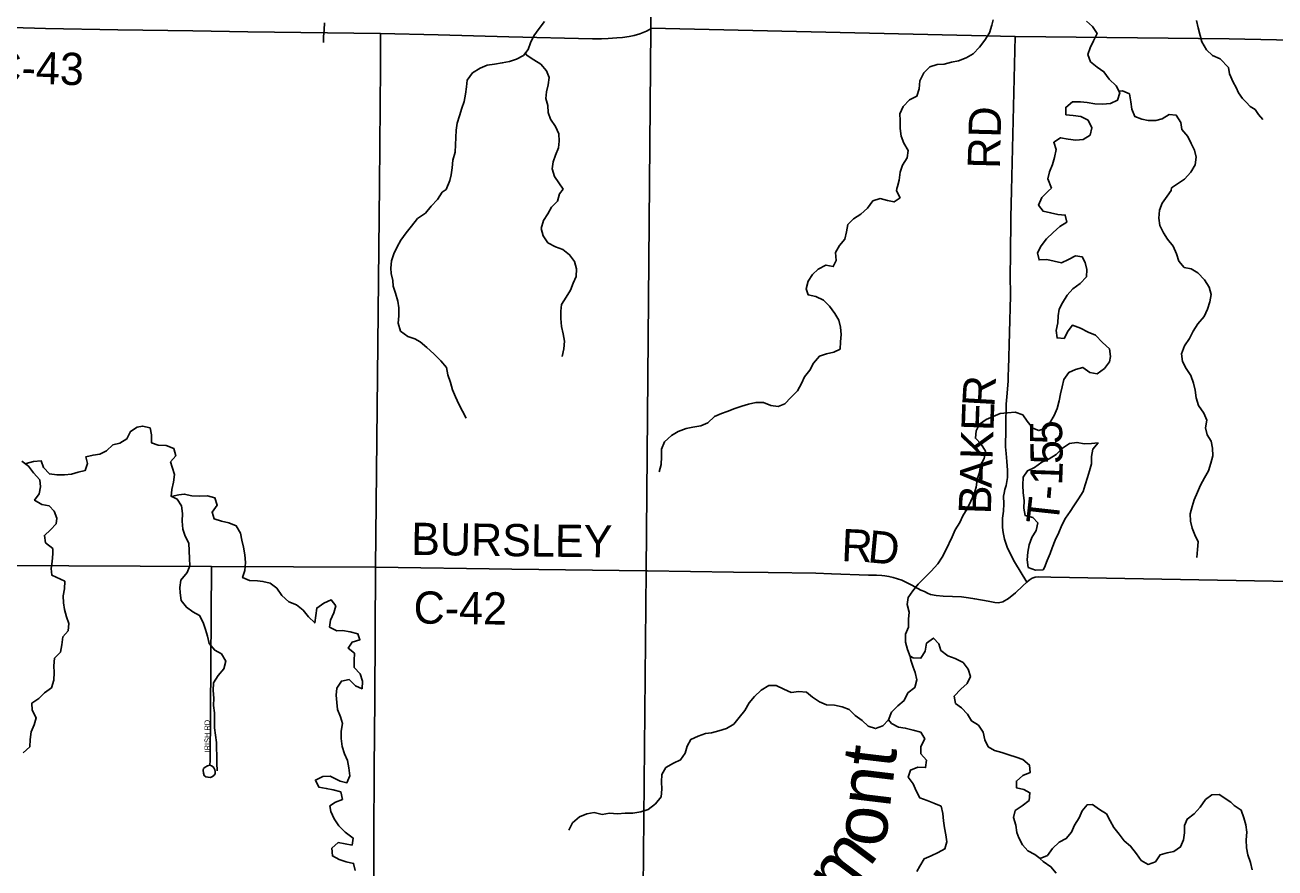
# Model space of a CAD drawing. Extents: x 1857828 to 2277390, y 930619 to 1324581.
# Drawn here: x 2026202 to 2037838, y 1132150 to 1139995 of the extents above; entities that cross this region are included whole.
import ezdxf

# ---------------------------------------------------------------- set-up
doc = ezdxf.new("R2010")
doc.units = 0
for name, color, linetype in [('GM_X_County_Road', 7, 'Continuous'), ('GM_X_County_Road_Text', 7, 'Continuous'), ('GM_X_Minor_Lake', 7, 'Continuous'), ('GM_X_Minor_River', 7, 'Continuous'), ('GM_X_Minor_River_Text', 7, 'Continuous'), ('GM_X_Township', 7, 'Continuous'), ('GM_X_Township_Road', 7, 'Continuous'), ('GM_X_Township_Road_Text', 7, 'Continuous'), ('GM_X_Township_Subdivision', 7, 'Continuous'), ('GM_X_Township_Subdivision_Text', 7, 'Continuous')]:
    doc.layers.add(name, color=color, linetype=linetype)

msp = doc.modelspace()

# ---------------------------------------------------------------- linework, layer by layer
at = {"layer": 'GM_X_County_Road'}
for points in [[(2032028, 1139964), (2032060, 1143020), (2032061, 1143073)], [(2025866, 1139974), (2026083, 1139970), (2026394, 1139963), (2027066, 1139949), (2027765, 1139939), (2028275, 1139931), (2029512, 1139915), (2030049, 1139904), (2030707, 1139885), (2031485, 1139866), (2031567, 1139867), (2031629, 1139868), (2031710, 1139875), (2031764, 1139878), (2031826, 1139888), (2031872, 1139897), (2031925, 1139913), (2031987, 1139936), (2032016, 1139953), (2032028, 1139964)], [(2032028, 1139964), (2035418, 1139888), (2037410, 1139867), (2040495, 1139800), (2043759, 1139759), (2044238, 1139748), (2045841, 1139715)], [(2029466, 1134948), (2030733, 1134931), (2031983, 1134915), (2031998, 1134915)], [(2031998, 1134915), (2032796, 1134904), (2033120, 1134901), (2033562, 1134894), (2033710, 1134887), (2034054, 1134876), (2034128, 1134874), (2034177, 1134872), (2034205, 1134870), (2034243, 1134863), (2034283, 1134853), (2034363, 1134827), (2034456, 1134782), (2034540, 1134736), (2034574, 1134722), (2034602, 1134708), (2034632, 1134695), (2034682, 1134687), (2034749, 1134681), (2034835, 1134677), (2034919, 1134672), (2034986, 1134664), (2035042, 1134654), (2035169, 1134633), (2035231, 1134621), (2035265, 1134619), (2035305, 1134627), (2035356, 1134657), (2035422, 1134711), (2035491, 1134777), (2035527, 1134811), (2035549, 1134830), (2035577, 1134848), (2035605, 1134855), (2035636, 1134858), (2035750, 1134857), (2040405, 1134774)]]:
    msp.add_lwpolyline(points, dxfattribs=at)
at = {"layer": 'GM_X_Minor_Lake'}
for points in [[(2036063, 1136098), (2035994, 1136110), (2035926, 1136100), (2035858, 1136057), (2035801, 1135999), (2035735, 1135959), (2035667, 1135925), (2035598, 1135876), (2035534, 1135846), (2035494, 1135786), (2035490, 1135714), (2035494, 1135641), (2035502, 1135569), (2035500, 1135497), (2035512, 1135429), (2035583, 1135413), (2035629, 1135362), (2035615, 1135290), (2035573, 1135226), (2035550, 1135158), (2035536, 1135089), (2035532, 1135017), (2035541, 1134947), (2035607, 1134923), (2035679, 1134925), (2035693, 1134947)], [(2036063, 1136098), (2035994, 1136110), (2035926, 1136100), (2035858, 1136057), (2035801, 1135999), (2035735, 1135959), (2035667, 1135925), (2035598, 1135876), (2035534, 1135846), (2035494, 1135786), (2035490, 1135714), (2035494, 1135641), (2035502, 1135569), (2035500, 1135497), (2035512, 1135429), (2035583, 1135413), (2035629, 1135362), (2035615, 1135290), (2035573, 1135226), (2035550, 1135158), (2035536, 1135089), (2035532, 1135017), (2035541, 1134947), (2035607, 1134923), (2035679, 1134925), (2035693, 1134947)], [(2035693, 1134947), (2035717, 1135013), (2035746, 1135077), (2035762, 1135128), (2035790, 1135200), (2035824, 1135272), (2035852, 1135341), (2035886, 1135405), (2035930, 1135467), (2035964, 1135519), (2036007, 1135586), (2036051, 1135654), (2036071, 1135716), (2036093, 1135784), (2036111, 1135845), (2036129, 1135911), (2036131, 1135979), (2036141, 1136049), (2036191, 1136106), (2036131, 1136100), (2036063, 1136098)]]:
    msp.add_lwpolyline(points, dxfattribs=at)
at = {"layer": 'GM_X_Minor_River'}
for points in [[(2028991, 1140016), (2028986, 1139950), (2028979, 1139884), (2028982, 1139833)], [(2031037, 1140027), (2030988, 1139962), (2030939, 1139894), (2030906, 1139828), (2030887, 1139768), (2030842, 1139711), (2030777, 1139678), (2030711, 1139655), (2030644, 1139642), (2030572, 1139631), (2030505, 1139620), (2030438, 1139592), (2030369, 1139549), (2030318, 1139482), (2030311, 1139418), (2030302, 1139350), (2030289, 1139284), (2030268, 1139220), (2030245, 1139150), (2030226, 1139080), (2030215, 1139016), (2030206, 1138811), (2030185, 1138737), (2030178, 1138667), (2030169, 1138599), (2030158, 1138549), (2030121, 1138465)], [(2035213, 1140042), (2035202, 1139992), (2035179, 1139922), (2035135, 1139852), (2035088, 1139787), (2035027, 1139727), (2034962, 1139690), (2034890, 1139661), (2034825, 1139650), (2034759, 1139631), (2034692, 1139626), (2034626, 1139605), (2034568, 1139550), (2034533, 1139474), (2034526, 1139402), (2034503, 1139332), (2034436, 1139297), (2034377, 1139235), (2034346, 1139168), (2034349, 1139105), (2034348, 1139033), (2034359, 1138961), (2034384, 1138896), (2034422, 1138827), (2034415, 1138757), (2034370, 1138691), (2034347, 1138625), (2034340, 1138551), (2034325, 1138491), (2034317, 1138473)], [(2035757, 1138476), (2035723, 1138562), (2035740, 1138628), (2035765, 1138698), (2035786, 1138762), (2035799, 1138836), (2035778, 1138903), (2035841, 1138946), (2035913, 1138933), (2035985, 1138922), (2036053, 1138929), (2036118, 1138970), (2036133, 1139038), (2036098, 1139109), (2036030, 1139144), (2035958, 1139153), (2035892, 1139160), (2035889, 1139228), (2035954, 1139280), (2036026, 1139279), (2036090, 1139272), (2036162, 1139260), (2036233, 1139257), (2036305, 1139264), (2036370, 1139295), (2036393, 1139363), (2036360, 1139430), (2036294, 1139491), (2036245, 1139560), (2036183, 1139603), (2036120, 1139653), (2036094, 1139719), (2036117, 1139783), (2036147, 1139847), (2036182, 1139915), (2036140, 1139982), (2036083, 1140031)], [(2037108, 1140035), (2037123, 1139967), (2037140, 1139898), (2037157, 1139838), (2037199, 1139765), (2037256, 1139710), (2037326, 1139680), (2037405, 1139600)], [(2030859, 1139733), (2030876, 1139710), (2030938, 1139671), (2031004, 1139630), (2031057, 1139569), (2031080, 1139506), (2031073, 1139438), (2031056, 1139372), (2031051, 1139310), (2031069, 1139244), (2031072, 1139181), (2031095, 1139119), (2031140, 1139050), (2031170, 1138983), (2031173, 1138915), (2031168, 1138851), (2031141, 1138783), (2031118, 1138721), (2031109, 1138657), (2031130, 1138584), (2031211, 1138467)], [(2037405, 1139600), (2037415, 1139540), (2037448, 1139462), (2037477, 1139414), (2037499, 1139364), (2037534, 1139312), (2037569, 1139275), (2037607, 1139235), (2037652, 1139207), (2037684, 1139163), (2037723, 1139114)], [(2036385, 1139379), (2036419, 1139381), (2036483, 1139354), (2036496, 1139281), (2036504, 1139211), (2036533, 1139142), (2036597, 1139119), (2036657, 1139106), (2036727, 1139105), (2036788, 1139122), (2036853, 1139162), (2036919, 1139155), (2036960, 1139088), (2036971, 1139021), (2037027, 1138958), (2037058, 1138893), (2037089, 1138829), (2037104, 1138764), (2037095, 1138694), (2037054, 1138626), (2036995, 1138561), (2036875, 1138479)], [(2030121, 1138465), (2030085, 1138438), (2030042, 1138370), (2029984, 1138310), (2029930, 1138243), (2029857, 1138193), (2029799, 1138123), (2029751, 1138060), (2029701, 1137992), (2029665, 1137930), (2029635, 1137864), (2029614, 1137799), (2029606, 1137731), (2029610, 1137681), (2029627, 1137617), (2029629, 1137564), (2029651, 1137498), (2029673, 1137426), (2029683, 1137362), (2029681, 1137289), (2029677, 1137221), (2029697, 1137147), (2029766, 1137095), (2029830, 1137075), (2029880, 1137045), (2029943, 1136995), (2030009, 1136934), (2030073, 1136870), (2030126, 1136806), (2030138, 1136738), (2030164, 1136669), (2030180, 1136601), (2030210, 1136535), (2030240, 1136467), (2030273, 1136400), (2030309, 1136336)], [(2031211, 1138467), (2031178, 1138425), (2031160, 1138355), (2031104, 1138300), (2031070, 1138236), (2031028, 1138174), (2031007, 1138100), (2031024, 1138033), (2031068, 1137969), (2031140, 1137931), (2031207, 1137905), (2031271, 1137857), (2031317, 1137795), (2031335, 1137726), (2031333, 1137654), (2031305, 1137592), (2031279, 1137526), (2031239, 1137461), (2031197, 1137395), (2031189, 1137331), (2031189, 1137262), (2031195, 1137190), (2031213, 1137122), (2031223, 1137054), (2031217, 1136981), (2031201, 1136911)], [(2034317, 1138473), (2034314, 1138451), (2034347, 1138387), (2034292, 1138349), (2034230, 1138361), (2034162, 1138379), (2034095, 1138357), (2034045, 1138291), (2033983, 1138234), (2033914, 1138190), (2033862, 1138138), (2033850, 1138070), (2033832, 1138001), (2033784, 1137943), (2033748, 1137877), (2033754, 1137804), (2033726, 1137746), (2033657, 1137760), (2033585, 1137724), (2033531, 1137674), (2033491, 1137610), (2033474, 1137541), (2033493, 1137483), (2033563, 1137469), (2033635, 1137435), (2033690, 1137377), (2033740, 1137311), (2033778, 1137248), (2033792, 1137182), (2033800, 1137114), (2033792, 1137046), (2033790, 1136979), (2033730, 1136949), (2033664, 1136935), (2033597, 1136913), (2033543, 1136847), (2033507, 1136784), (2033459, 1136720), (2033431, 1136660), (2033393, 1136590), (2033332, 1136527), (2033276, 1136469), (2033212, 1136445), (2033145, 1136455), (2033077, 1136481), (2033005, 1136483), (2032938, 1136465), (2032874, 1136447), (2032808, 1136426), (2032739, 1136398), (2032685, 1136380), (2032621, 1136350), (2032558, 1136294), (2032492, 1136266), (2032420, 1136252), (2032355, 1136239), (2032283, 1136213), (2032219, 1136175), (2032156, 1136117), (2032126, 1136049), (2032128, 1135976), (2032124, 1135904), (2032104, 1135838)], [(2035757, 1138476), (2035728, 1138452), (2035667, 1138390), (2035637, 1138318), (2035679, 1138262), (2035748, 1138248), (2035816, 1138232), (2035885, 1138226), (2035899, 1138161), (2035834, 1138119), (2035774, 1138063), (2035710, 1138005), (2035660, 1137940), (2035627, 1137876), (2035642, 1137808), (2035714, 1137812), (2035851, 1137780), (2035915, 1137812), (2035979, 1137848), (2036044, 1137836), (2036070, 1137786), (2036086, 1137718), (2036084, 1137652), (2036024, 1137589), (2035957, 1137541), (2035903, 1137479), (2035859, 1137410), (2035827, 1137350), (2035819, 1137288), (2035815, 1137224), (2035801, 1137151), (2035809, 1137083), (2035875, 1137077), (2035911, 1137150), (2035953, 1137202), (2036026, 1137172), (2036098, 1137136), (2036167, 1137108), (2036231, 1137041), (2036297, 1136981), (2036307, 1136909), (2036297, 1136859), (2036249, 1136798), (2036183, 1136750), (2036115, 1136760), (2036048, 1136808), (2035982, 1136790), (2035918, 1136760), (2035871, 1136696), (2035857, 1136627), (2035841, 1136561), (2035827, 1136497), (2035811, 1136427), (2035783, 1136362), (2035743, 1136294), (2035705, 1136242), (2035640, 1136220), (2035584, 1136244), (2035532, 1136308), (2035490, 1136366), (2035419, 1136392), (2035347, 1136386), (2035280, 1136380), (2035214, 1136352), (2035150, 1136324), (2035087, 1136280), (2035055, 1136217), (2035049, 1136149), (2035102, 1136095), (2035142, 1136029), (2035130, 1135960), (2035096, 1135898), (2035086, 1135830), (2035066, 1135764), (2035056, 1135695), (2035036, 1135631), (2035005, 1135563), (2034971, 1135492), (2034933, 1135428), (2034905, 1135366), (2034861, 1135298), (2034833, 1135231), (2034772, 1135107), (2034738, 1135043), (2034700, 1134980), (2034638, 1134912), (2034517, 1134791), (2034465, 1134729), (2034423, 1134667), (2034415, 1134601), (2034431, 1134532), (2034427, 1134464), (2034425, 1134392), (2034399, 1134326), (2034397, 1134253), (2034417, 1134183), (2034443, 1134119)], [(2036875, 1138478), (2036871, 1138455), (2036835, 1138401), (2036787, 1138337), (2036763, 1138270), (2036757, 1138198), (2036767, 1138128), (2036801, 1138062), (2036836, 1138001), (2036890, 1137937), (2036922, 1137865), (2036942, 1137797), (2036993, 1137739), (2037057, 1137727), (2037119, 1137688), (2037182, 1137622), (2037224, 1137554), (2037242, 1137486), (2037232, 1137418), (2037208, 1137349), (2037178, 1137283), (2037119, 1137213), (2037077, 1137144), (2037041, 1137078), (2036995, 1137010), (2036967, 1136935), (2036977, 1136863), (2037011, 1136797), (2037053, 1136733), (2037078, 1136663), (2037094, 1136596), (2037104, 1136524), (2037126, 1136454), (2037176, 1136384), (2037202, 1136317), (2037190, 1136245), (2037206, 1136181), (2037243, 1136121), (2037257, 1136056), (2037259, 1135984), (2037241, 1135916), (2037217, 1135845), (2037181, 1135781), (2037144, 1135713), (2037116, 1135647), (2037086, 1135576), (2037068, 1135514), (2037048, 1135446), (2037052, 1135378), (2037068, 1135313), (2037092, 1135251), (2037121, 1135185), (2037117, 1135113), (2037111, 1135038)], [(2026210, 1135906), (2026214, 1135914), (2026282, 1135934), (2026351, 1135940), (2026375, 1135876), (2026429, 1135817), (2026497, 1135809), (2026570, 1135809), (2026636, 1135814), (2026698, 1135834), (2026763, 1135850), (2026785, 1135914), (2026767, 1135976), (2026835, 1135992), (2026899, 1136002), (2026962, 1136031), (2027018, 1136087), (2027086, 1136103), (2027151, 1136143), (2027185, 1136213), (2027247, 1136252), (2027297, 1136262), (2027366, 1136246), (2027378, 1136180), (2027378, 1136107), (2027442, 1136085), (2027515, 1136083), (2027587, 1136053), (2027605, 1135987), (2027557, 1135931), (2027571, 1135880), (2027593, 1135812), (2027583, 1135740), (2027569, 1135672), (2027563, 1135607)], [(2026172, 1135936), (2026234, 1135888), (2026282, 1135827), (2026339, 1135761), (2026345, 1135697), (2026335, 1135633), (2026291, 1135572), (2026359, 1135532), (2026427, 1135520), (2026474, 1135470), (2026498, 1135404), (2026492, 1135354), (2026439, 1135297), (2026383, 1135245), (2026393, 1135177), (2026462, 1135123), (2026462, 1135073), (2026456, 1135002), (2026446, 1134936), (2026452, 1134874), (2026572, 1134818), (2026570, 1134749), (2026558, 1134683), (2026560, 1134617), (2026569, 1134555), (2026587, 1134486), (2026609, 1134424), (2026603, 1134356), (2026553, 1134300), (2026545, 1134227), (2026533, 1134159), (2026478, 1134103), (2026470, 1134031), (2026472, 1133970), (2026470, 1133898), (2026448, 1133828), (2026382, 1133780), (2026330, 1133727), (2026267, 1133685), (2026270, 1133619), (2026306, 1133547), (2026288, 1133482), (2026260, 1133416), (2026250, 1133346), (2026248, 1133278), (2026185, 1133223)], [(2027563, 1135607), (2027633, 1135622), (2027684, 1135630), (2027756, 1135612), (2027828, 1135610), (2027901, 1135614), (2027969, 1135596), (2027991, 1135527), (2027943, 1135461), (2027963, 1135399), (2028032, 1135377), (2028100, 1135363), (2028168, 1135333), (2028207, 1135267), (2028219, 1135202), (2028237, 1135136), (2028247, 1135064), (2028253, 1134992), (2028247, 1134919), (2028227, 1134853), (2028293, 1134825), (2028366, 1134823), (2028416, 1134817), (2028484, 1134799), (2028545, 1134755), (2028593, 1134685), (2028659, 1134626), (2028730, 1134598), (2028790, 1134548), (2028842, 1134488), (2028899, 1134430), (2028909, 1134500), (2028917, 1134568), (2028983, 1134615), (2029051, 1134647), (2029094, 1134591), (2029077, 1134524), (2029045, 1134456), (2029037, 1134392), (2029106, 1134356), (2029156, 1134360), (2029228, 1134348), (2029301, 1134328), (2029319, 1134274), (2029246, 1134252), (2029210, 1134197), (2029269, 1134149), (2029267, 1134081), (2029265, 1134017), (2029321, 1133958), (2029343, 1133890), (2029339, 1133818), (2029277, 1133844), (2029221, 1133904), (2029148, 1133890), (2029104, 1133824), (2029098, 1133758), (2029104, 1133689), (2029110, 1133625), (2029140, 1133557), (2029158, 1133495), (2029146, 1133422), (2029144, 1133354), (2029155, 1133282), (2029175, 1133213), (2029203, 1133151), (2029217, 1133081), (2029227, 1133009), (2029199, 1132944), (2029135, 1132958), (2029066, 1132993)], [(2027563, 1135610), (2027619, 1135583), (2027658, 1135521), (2027668, 1135449), (2027666, 1135377), (2027670, 1135302), (2027694, 1135238), (2027726, 1135172), (2027730, 1135100), (2027732, 1135031), (2027736, 1134963), (2027712, 1134899), (2027654, 1134829), (2027644, 1134760), (2027646, 1134710), (2027656, 1134638), (2027704, 1134576), (2027763, 1134533), (2027827, 1134501), (2027861, 1134433), (2027883, 1134369), (2027900, 1134307), (2027916, 1134238), (2027968, 1134176), (2028032, 1134142), (2028071, 1134074), (2028052, 1134004), (2028000, 1133941), (2027956, 1133873), (2027954, 1133803), (2027960, 1133731), (2027956, 1133662), (2027966, 1133594), (2027966, 1133454), (2027976, 1133385), (2027983, 1133317), (2027983, 1133267), (2027989, 1133195), (2027989, 1133124), (2027991, 1133054)], [(2034442, 1134121), (2034469, 1134105), (2034542, 1134103), (2034582, 1134169), (2034594, 1134241), (2034658, 1134290), (2034707, 1134237), (2034727, 1134175), (2034793, 1134125), (2034861, 1134099), (2034934, 1134063), (2034980, 1133999), (2035002, 1133931), (2034972, 1133868), (2034912, 1133814), (2034852, 1133750), (2034864, 1133681), (2034920, 1133639), (2034974, 1133583), (2035011, 1133519), (2035079, 1133479), (2035121, 1133413), (2035137, 1133344), (2035168, 1133278), (2035228, 1133242), (2035294, 1133224), (2035359, 1133204), (2035427, 1133182), (2035491, 1133160), (2035552, 1133108), (2035560, 1133040), (2035489, 1133011), (2035431, 1132959), (2035431, 1132897), (2035499, 1132879), (2035556, 1132851), (2035550, 1132779), (2035483, 1132728), (2035419, 1132684), (2035403, 1132620), (2035425, 1132548), (2035435, 1132481), (2035453, 1132431), (2035488, 1132365), (2035538, 1132309), (2035602, 1132277)], [(2034443, 1134119), (2034447, 1134085), (2034470, 1134018), (2034488, 1133968), (2034504, 1133902), (2034484, 1133830), (2034419, 1133780), (2034387, 1133709), (2034327, 1133659), (2034267, 1133599), (2034241, 1133528), (2034186, 1133472), (2034120, 1133448), (2034052, 1133470), (2033995, 1133522), (2033929, 1133568), (2033873, 1133625), (2033808, 1133651), (2033736, 1133665), (2033664, 1133667), (2033597, 1133695), (2033531, 1133741), (2033475, 1133785), (2033406, 1133791), (2033334, 1133783), (2033267, 1133815), (2033193, 1133847), (2033125, 1133849), (2033056, 1133805), (2032992, 1133746), (2032944, 1133686), (2032904, 1133616), (2032851, 1133551), (2032801, 1133489), (2032733, 1133449), (2032661, 1133425), (2032592, 1133409), (2032536, 1133401), (2032468, 1133377), (2032401, 1133346), (2032365, 1133284), (2032347, 1133218), (2032305, 1133156), (2032237, 1133125), (2032168, 1133085), (2032130, 1133021), (2032126, 1132953), (2032130, 1132884), (2032124, 1132812), (2032070, 1132746), (2032002, 1132694), (2031933, 1132673), (2031861, 1132661), (2031788, 1132659), (2031716, 1132655), (2031644, 1132661), (2031573, 1132649), (2031501, 1132665), (2031433, 1132653), (2031364, 1132625), (2031298, 1132569), (2031264, 1132502)], [(2034241, 1133528), (2034269, 1133494), (2034333, 1133460), (2034395, 1133452), (2034468, 1133432), (2034540, 1133414), (2034578, 1133352), (2034542, 1133282), (2034540, 1133213), (2034593, 1133153), (2034585, 1133085), (2034512, 1133089), (2034444, 1133061), (2034424, 1132995), (2034468, 1132932), (2034498, 1132868), (2034533, 1132802), (2034599, 1132778), (2034663, 1132754), (2034730, 1132724), (2034746, 1132657), (2034752, 1132589), (2034762, 1132523), (2034772, 1132459), (2034782, 1132392), (2034764, 1132328), (2034702, 1132294), (2034637, 1132264), (2034573, 1132236), (2034533, 1132167), (2034503, 1132117)], [(2029066, 1132993), (2029044, 1133005), (2028974, 1133001), (2028905, 1132968), (2028938, 1132902), (2029006, 1132890), (2029070, 1132878), (2029141, 1132858), (2029157, 1132788), (2029093, 1132762), (2029040, 1132728), (2029050, 1132677), (2029079, 1132607), (2029123, 1132543), (2029183, 1132485), (2029256, 1132429), (2029246, 1132364), (2029181, 1132376), (2029117, 1132386), (2029057, 1132334), (2029063, 1132262), (2029125, 1132230), (2029193, 1132208), (2029260, 1132192), (2029274, 1132127)], [(2035602, 1132277), (2035653, 1132237), (2035719, 1132267), (2035765, 1132333), (2035829, 1132391), (2035894, 1132423), (2035942, 1132484), (2035970, 1132548), (2036016, 1132616), (2036042, 1132683), (2036089, 1132737), (2036139, 1132741), (2036203, 1132695), (2036268, 1132655), (2036304, 1132590), (2036336, 1132528), (2036386, 1132466), (2036432, 1132404), (2036493, 1132354), (2036547, 1132283), (2036593, 1132219), (2036658, 1132183), (2036724, 1132207), (2036768, 1132271), (2036833, 1132290), (2036895, 1132304), (2036959, 1132346), (2036987, 1132412), (2036995, 1132476), (2036995, 1132545), (2037019, 1132605), (2037084, 1132655), (2037140, 1132717), (2037190, 1132786), (2037250, 1132832), (2037319, 1132834), (2037425, 1132762)], [(2037425, 1132762), (2037459, 1132731), (2037522, 1132689), (2037548, 1132617), (2037567, 1132551), (2037574, 1132483), (2037568, 1132411), (2037571, 1132338), (2037585, 1132274), (2037610, 1132202), (2037626, 1132134)], [(2035653, 1132236), (2035679, 1132210), (2035751, 1132162), (2035799, 1132102)]]:
    msp.add_lwpolyline(points, dxfattribs=at)
at = {"layer": 'GM_X_Township'}
msp.add_lwpolyline([(2026094, 1143049), (2032060, 1143020), (2032028, 1139963), (2031983, 1134915), (2031936, 1129983), (2031880, 1124127), (2031830, 1118869), (2031808, 1116643), (2030425, 1116718), (2029223, 1116749), (2027656, 1116790), (2024866, 1116799)], dxfattribs=at)
msp.add_lwpolyline([(2031808, 1116643), (2031830, 1118869), (2031880, 1124127), (2031936, 1129983), (2031983, 1134915), (2032028, 1139963), (2032060, 1143020), (2037495, 1143002), (2040844, 1142991), (2045916, 1142974), (2052729, 1142952), (2056661, 1142939), (2059427, 1142930), (2059330, 1135139), (2059259, 1129509), (2059186, 1123686), (2059120, 1118390), (2059092, 1116134), (2056317, 1116164), (2050782, 1116223), (2045570, 1116279), (2040306, 1116370), (2037471, 1116420), (2035129, 1116512)], close=True, dxfattribs=at)
at = {"layer": 'GM_X_Township_Road'}
for points in [[(2029447, 1131406), (2029448, 1132201), (2029449, 1132432), (2029453, 1133075), (2029458, 1133719), (2029466, 1134948), (2029501, 1138508), (2029511, 1139606), (2029512, 1139915)], [(2035355, 1136735), (2035355, 1136737), (2035357, 1136793), (2035374, 1137473), (2035373, 1137674), (2035375, 1137847), (2035380, 1138202), (2035385, 1138453), (2035418, 1139888)], [(2035527, 1134811), (2035413, 1135000), (2035349, 1135125), (2035319, 1135209), (2035306, 1135271), (2035300, 1135320), (2035302, 1135404), (2035310, 1135472), (2035312, 1135540), (2035311, 1135609), (2035315, 1135637), (2035323, 1135671), (2035335, 1135709), (2035346, 1135785), (2035348, 1135853), (2035340, 1135934), (2035334, 1136008), (2035329, 1136068), (2035329, 1136108), (2035331, 1136193), (2035333, 1136273), (2035336, 1136466), (2035340, 1136536), (2035353, 1136681), (2035355, 1136735)], [(2015421, 1134561), (2015727, 1134690), (2015861, 1134777), (2015913, 1134826), (2015953, 1134865), (2016085, 1134958), (2016187, 1134997), (2016301, 1135028), (2016498, 1135052), (2022620, 1134980), (2027938, 1134955), (2029466, 1134948)]]:
    msp.add_lwpolyline(points, dxfattribs=at)
at = {"layer": 'GM_X_Township_Subdivision'}
msp.add_lwpolyline([(2027923, 1133106), (2027900, 1133100), (2027879, 1133089), (2027865, 1133075), (2027861, 1133060), (2027862, 1133034), (2027870, 1133010), (2027885, 1132999), (2027906, 1132994), (2027928, 1132993), (2027948, 1133001), (2027961, 1133012), (2027971, 1133027), (2027972, 1133047), (2027968, 1133064), (2027961, 1133083), (2027952, 1133091), (2027939, 1133101), (2027923, 1133106), (2027927, 1133150), (2027938, 1134955)], dxfattribs=at)

# ---------------------------------------------------------------- texts
at = {"layer": 'GM_X_County_Road_Text'}
for s, rotation, p in [('C-43', 358.2864, (2025877, 1139459)), ('BURSLEY', 359.246, (2029795, 1135064)), ('R', 357.4545, (2033797, 1135007)), ('D', 354.5569, (2034039, 1134996)), ('C-42', 359.3142, (2029818, 1134425))]:
    msp.add_text(s, height=300, rotation=rotation, dxfattribs=at).set_placement(p)
at = {"layer": 'GM_X_Minor_River_Text'}
for s, height, rotation, p in [('ont', 500.3, 83.1471, (2034208, 1132333)), ('m', 500, 53.1498, (2033819, 1131825))]:
    msp.add_text(s, height=height, rotation=rotation, dxfattribs=at).set_placement(p)
at = {"layer": 'GM_X_Township_Road_Text'}
for s, rotation, p in [('RD', 88.5175, (2035276, 1138654)), ('R', 86.747, (2035225, 1136435)), ('E', 88.0412, (2035217, 1136213)), ('5', 90.8847, (2035858, 1136095)), ('K', 88.1666, (2035208, 1135949)), ('5', 91.426, (2035863, 1135911)), ('A', 88.1674, (2035200, 1135685)), ('1', 87.9726, (2035856, 1135707)), ('B', 88.1692, (2035192, 1135439)), ('-', 85.0581, (2035845, 1135567)), ('T', 83.7436, (2035819, 1135337))]:
    msp.add_text(s, height=300, rotation=rotation, dxfattribs=at).set_placement(p)
at = {"layer": 'GM_X_Township_Subdivision_Text'}
msp.add_text('IRISH RD', height=50, rotation=90, dxfattribs=at).set_placement((2027923, 1133226))

doc.saveas('drawing.dxf')
